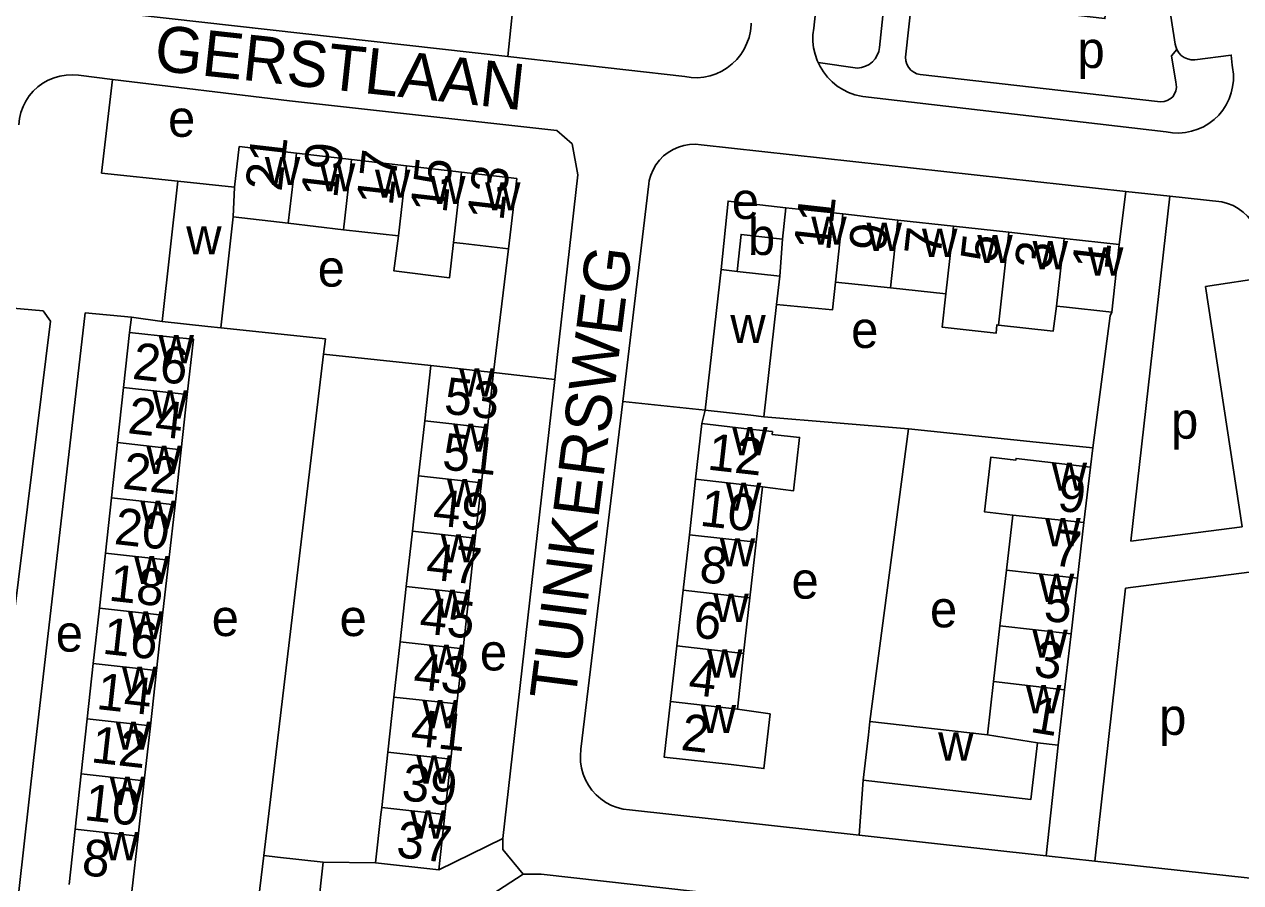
# Model space of a CAD drawing. Extents: x 161936 to 163647, y 386450 to 388633.
# Drawn here: x 162736.4 to 162869.1, y 387406.2 to 387499.8 of the extents above; entities that cross this region are included whole.
import ezdxf

# ---------------------------------------------------------------- set-up
doc = ezdxf.new("R2010")
doc.units = 0
for name, color, linetype in [('BLT_Basislijn', 7, 'Continuous'), ('BLT_Bebouwing', 7, 'Continuous'), ('BLT_Centroide', 7, 'Continuous'), ('BLT_Huisnummer', 7, 'Continuous'), ('BLT_Huisnummer_ tussenligend', 7, 'Continuous'), ('BLT_Onderverdeling_panden', 7, 'Continuous'), ('BLT_Straatnaam', 7, 'Continuous')]:
    doc.layers.add(name, color=color, linetype=linetype)

msp = doc.modelspace()

# ---------------------------------------------------------------- linework, layer by layer
at = {"layer": 'BLT_Basislijn'}
for p, q in [((162829.67, 387497.33), (162833.54, 387534.27)), ((162825.8, 387529.05), (162822.49, 387499.42)), ((162861.93, 387497.67), (162858.36, 387521.03)), ((162684.27, 387508.21), (162789.12, 387496.33)), ((162789.12, 387496.33), (162808.42, 387494.15)), ((162827.28, 387495.07), (162822.96, 387495.7)), ((162745.98, 387493.84), (162742.29, 387494.29)), ((162745.98, 387493.84), (162744.79, 387483.63)), ((162765.3, 387491.52), (162745.98, 387493.84)), ((162859.99, 387491.44), (162834.1, 387494.36)), ((162827.85, 387491.97), (162860.95, 387488.11)), ((162810.21, 387486.71), (162856.54, 387481.62)), ((162753.11, 387482.75), (162744.79, 387483.63)), ((162801.65, 387458.71), (162804.5, 387482.46)), ((162855.82, 387475.82), (162856.54, 387481.62)), ((162856.54, 387481.62), (162861.32, 387481.1)), ((162861.32, 387481.1), (162857.09, 387443.47)), ((162861.32, 387481.1), (162867.01, 387480.47)), ((162789.21, 387475.37), (162787.55, 387461.87)), ((162743.02, 387468.38), (162739.8, 387440.64)), ((162748.05, 387467.91), (162743.02, 387468.38)), ((162854.82, 387468.06), (162855.01, 387468.44)), ((162748.05, 387467.91), (162747.86, 387466.25)), ((162751.42, 387467.44), (162748.05, 387467.91)), ((162854.82, 387468.06), (162852.94, 387453.64)), ((162762.49, 387409.17), (162769.01, 387463.86)), ((162769.01, 387463.86), (162780.73, 387462.62)), ((162794.23, 387461.09), (162787.55, 387461.87)), ((162788.56, 387411.05), (162794.23, 387461.09)), ((162797.1, 387420.79), (162801.65, 387458.71)), ((162810.65, 387457.76), (162801.65, 387458.71)), ((162810.29, 387456.29), (162810.65, 387457.76)), ((162817.04, 387457.03), (162832.84, 387455.73)), ((162832.84, 387455.73), (162828.62, 387423.78)), ((162852.94, 387453.64), (162852.67, 387451.56)), ((162857.09, 387443.47), (162869.23, 387445.04)), ((162856.51, 387438.36), (162869.98, 387440.1)), ((162856.51, 387438.36), (162853.16, 387408.57)), ((162849.15, 387421.2), (162847.84, 387409.15)), ((162827.45, 387411.4), (162827.89, 387417.39)), ((162827.45, 387411.4), (162802.39, 387414.17)), ((162847.84, 387409.15), (162827.45, 387411.4)), ((162788.56, 387411.05), (162781.58, 387407.63)), ((162853.16, 387408.57), (162847.84, 387409.15)), ((162872.77, 387406.4), (162853.16, 387408.57)), ((162768.97, 387408.46), (162774.68, 387408.39)), ((162790.79, 387407.16), (162783.55, 387402.45))]:
    msp.add_line(p, q, dxfattribs=at)
for points in [[(162856.37, 387520.88), (162854.26, 387500.47), (162833.24, 387502.91), (162832.51, 387496.26)], [(162789.94, 387504.45), (162789.12, 387496.33)], [(162808.42, 387494.15), (162809.11, 387494.05), (162809.81, 387494.03), (162810.5, 387494.09), (162811.18, 387494.23), (162811.84, 387494.45), (162812.47, 387494.74), (162813.06, 387495.1), (162813.61, 387495.53), (162814.1, 387496.02), (162814.54, 387496.56), (162814.91, 387497.15), (162815.21, 387497.78), (162815.43, 387498.43), (162815.58, 387499.11), (162815.65, 387499.8), (162815.66, 387499.97)], [(162822.49, 387499.42), (162822.4, 387498.71), (162822.4, 387497.99), (162822.48, 387497.28), (162822.63, 387496.58), (162822.87, 387495.9), (162822.96, 387495.7)], [(162862.1, 387497.09), (162861.98, 387497.43), (162861.93, 387497.67)], [(162829.67, 387497.33), (162829.59, 387496.89), (162829.42, 387496.47), (162829.19, 387496.09), (162828.89, 387495.76), (162828.54, 387495.48), (162828.14, 387495.27), (162827.71, 387495.13), (162827.28, 387495.07)], [(162832.51, 387496.26), (162832.54, 387495.87), (162832.65, 387495.5), (162832.84, 387495.16), (162833.09, 387494.86), (162833.4, 387494.62), (162833.75, 387494.45), (162834.1, 387494.36)], [(162862.1, 387497.09), (162861.51, 387496.4), (162861.99, 387493.53)], [(162864.05, 387495.99), (162863.66, 387495.99), (162863.27, 387496.07), (162862.91, 387496.22), (162862.59, 387496.45), (162862.32, 387496.73), (162862.1, 387497.09)], [(162868.14, 387495.38), (162868.03, 387496.5), (162864.05, 387495.99)], [(162822.96, 387495.7), (162823.18, 387495.25), (162823.55, 387494.65), (162823.99, 387494.08), (162824.5, 387493.57), (162825.06, 387493.12), (162825.66, 387492.73), (162826.3, 387492.41), (162826.98, 387492.17), (162827.67, 387492), (162827.85, 387491.97)], [(162860.95, 387488.11), (162861.64, 387488.01), (162862.33, 387487.99), (162863.03, 387488.05), (162863.71, 387488.18), (162864.38, 387488.4), (162865.01, 387488.68), (162865.61, 387489.04), (162866.17, 387489.47), (162866.67, 387489.95), (162867.11, 387490.49), (162867.49, 387491.08), (162867.8, 387491.71), (162868.03, 387492.36), (162868.19, 387493.04), (162868.27, 387493.74), (162868.27, 387494.43), (162868.18, 387495.13), (162868.14, 387495.38)], [(162742.29, 387494.29), (162741.61, 387494.34), (162740.93, 387494.31), (162740.26, 387494.2), (162739.61, 387494.02), (162738.99, 387493.76), (162738.4, 387493.42), (162737.85, 387493.02), (162737.35, 387492.56), (162736.91, 387492.04), (162736.54, 387491.48), (162736.23, 387490.87), (162736, 387490.24), (162735.84, 387489.58), (162735.77, 387488.88)], [(162859.99, 387491.44), (162860.35, 387491.39), (162860.71, 387491.42), (162861.06, 387491.53), (162861.38, 387491.71), (162861.65, 387491.95), (162861.86, 387492.25), (162862, 387492.59), (162862.06, 387492.95), (162862.04, 387493.31), (162861.99, 387493.53)], [(162765.3, 387491.52), (162794.46, 387488.27), (162796.13, 387486.8), (162796.75, 387483.43), (162794.5, 387463.49), (162794.23, 387461.09)], [(162810.21, 387486.71), (162809.59, 387486.77), (162808.95, 387486.74), (162808.33, 387486.64), (162807.72, 387486.46), (162807.15, 387486.21), (162806.6, 387485.88), (162806.11, 387485.49), (162805.67, 387485.04), (162805.28, 387484.54), (162804.97, 387483.99), (162804.72, 387483.4), (162804.55, 387482.8), (162804.5, 387482.46)], [(162812.39, 387473.09), (162813.15, 387480.57), (162819.45, 387479.84)], [(162867.01, 387480.47), (162867.64, 387480.31), (162868.24, 387480.07), (162868.81, 387479.75), (162869.34, 387479.37), (162869.82, 387478.93), (162870.24, 387478.43), (162870.59, 387477.89), (162870.88, 387477.3), (162870.93, 387477.16)], [(162869.23, 387445.04), (162865.23, 387471.25), (162871.95, 387472.27), (162870.93, 387477.16)], [(162733.44, 387469.03), (162738.42, 387468.59), (162739.23, 387467.47), (162735.21, 387435.19)], [(162757.82, 387466.73), (162769.21, 387465.53), (162769.01, 387463.86)], [(162832.84, 387455.73), (162846.77, 387454.27), (162852.94, 387453.64)], [(162739.8, 387440.64), (162737.4, 387419.86), (162735.26, 387400.7), (162734.34, 387391.62)], [(162802.39, 387414.17), (162801.71, 387414.25), (162801.06, 387414.41), (162800.43, 387414.65), (162799.82, 387414.97), (162799.27, 387415.35), (162798.75, 387415.79), (162798.3, 387416.29), (162797.91, 387416.84), (162797.58, 387417.44), (162797.33, 387418.06), (162797.15, 387418.72), (162797.05, 387419.39), (162797.04, 387420.06), (162797.1, 387420.79)], [(162788.56, 387411.05), (162788.58, 387409.85), (162790.79, 387407.16)], [(162856.87, 387399.95), (162792.75, 387407.16), (162790.79, 387407.16)]]:
    msp.add_lwpolyline(points, dxfattribs=at)
at = {"layer": 'BLT_Bebouwing'}
for p, q in [((162759.81, 387486.52), (162759.3, 387482.07)), ((162766.06, 387485.8), (162759.81, 387486.52)), ((162772.07, 387485.11), (162766.06, 387485.8)), ((162778.07, 387484.42), (162772.07, 387485.11)), ((162784.08, 387483.72), (162778.07, 387484.42)), ((162753.11, 387482.75), (162751.42, 387467.44)), ((162759.3, 387482.07), (162753.11, 387482.75)), ((162759.17, 387478.84), (162757.82, 387466.73)), ((162765.17, 387478.15), (162759.17, 387478.84)), ((162825.65, 387479.16), (162819.45, 387479.84)), ((162831.68, 387478.49), (162825.65, 387479.16)), ((162771.18, 387477.45), (162765.17, 387478.15)), ((162837.72, 387477.82), (162831.68, 387478.49)), ((162843.76, 387477.16), (162837.72, 387477.82)), ((162777.19, 387476.76), (162771.18, 387477.45)), ((162849.8, 387476.49), (162843.76, 387477.16)), ((162849.8, 387476.49), (162855.82, 387475.82)), ((162855.82, 387475.82), (162855.01, 387468.44)), ((162812.39, 387473.09), (162810.65, 387457.76)), ((162830.87, 387471.12), (162824.87, 387471.74)), ((162836.9, 387470.45), (162830.87, 387471.12)), ((162818.43, 387469.3), (162817.04, 387457.03)), ((162747.2, 387460.25), (162747.86, 387466.25)), ((162780.73, 387462.62), (162780.06, 387456.6)), ((162787.55, 387461.87), (162786.89, 387455.85)), ((162746.54, 387454.22), (162747.2, 387460.25)), ((162754.15, 387459.47), (162753.48, 387453.45)), ((162780.06, 387456.6), (162779.39, 387450.58)), ((162810.29, 387456.29), (162809.6, 387450.23)), ((162786.89, 387455.85), (162786.23, 387449.82)), ((162745.88, 387448.2), (162746.54, 387454.22)), ((162753.48, 387453.45), (162752.81, 387447.43)), ((162851.96, 387445.49), (162852.67, 387451.56)), ((162779.39, 387450.58), (162778.72, 387444.55)), ((162786.23, 387449.82), (162785.56, 387443.79)), ((162809.6, 387450.23), (162808.92, 387444.17)), ((162816.21, 387443.35), (162816.9, 387449.41)), ((162745.22, 387442.17), (162745.88, 387448.2)), ((162752.81, 387447.43), (162752.14, 387441.4)), ((162844.21, 387446.31), (162843.51, 387440.31)), ((162778.72, 387444.55), (162778.04, 387438.52)), ((162851.96, 387445.49), (162851.26, 387439.42)), ((162785.56, 387443.79), (162784.9, 387437.77)), ((162808.92, 387444.17), (162808.23, 387438.11)), ((162815.53, 387437.28), (162816.21, 387443.35)), ((162744.56, 387436.15), (162745.22, 387442.17)), ((162752.14, 387441.4), (162751.46, 387435.38)), ((162843.51, 387440.31), (162842.81, 387434.24)), ((162851.26, 387439.42), (162850.56, 387433.35)), ((162778.04, 387438.52), (162777.37, 387432.49)), ((162784.9, 387437.77), (162784.24, 387431.74)), ((162808.23, 387438.11), (162807.55, 387432.05)), ((162814.84, 387431.22), (162815.53, 387437.28)), ((162743.9, 387430.12), (162744.56, 387436.15)), ((162751.46, 387435.38), (162750.79, 387429.36)), ((162842.81, 387434.24), (162842.11, 387428.17)), ((162777.37, 387432.49), (162776.7, 387426.47)), ((162850.56, 387433.35), (162849.86, 387427.27)), ((162784.24, 387431.74), (162783.57, 387425.71)), ((162807.55, 387432.05), (162806.86, 387425.99)), ((162814.16, 387425.16), (162814.84, 387431.22)), ((162743.24, 387424.1), (162743.9, 387430.12)), ((162750.79, 387429.36), (162750.12, 387423.33)), ((162842.11, 387428.17), (162841.43, 387422.36)), ((162849.86, 387427.27), (162849.15, 387421.2)), ((162776.7, 387426.47), (162776.03, 387420.44)), ((162783.57, 387425.71), (162782.91, 387419.68)), ((162742.57, 387418.08), (162743.24, 387424.1)), ((162750.12, 387423.33), (162749.45, 387417.31)), ((162841.43, 387422.36), (162828.62, 387423.78)), ((162776.03, 387420.44), (162775.36, 387414.41)), ((162849.15, 387421.2), (162846.89, 387421.46)), ((162782.91, 387419.68), (162782.25, 387413.65)), ((162741.91, 387412.05), (162742.57, 387418.08)), ((162749.45, 387417.31), (162748.78, 387411.29)), ((162782.25, 387413.65), (162781.58, 387407.63)), ((162741.25, 387406.03), (162741.91, 387412.05)), ((162748.78, 387411.29), (162748.1, 387405.26)), ((162762.49, 387409.17), (162760.68, 387394.06)), ((162767.31, 387393.33), (162768.97, 387408.46)), ((162781.58, 387407.63), (162774.68, 387408.39))]:
    msp.add_line(p, q, dxfattribs=at)
for points in [[(162784.08, 387483.72), (162790.09, 387483.03), (162789.21, 387475.37)], [(162819.45, 387479.84), (162819.07, 387476.43)], [(162783.2, 387476.06), (162782.76, 387472.21), (162776.69, 387472.95), (162777.19, 387476.76)], [(162819.07, 387476.43), (162814.57, 387476.94), (162814.12, 387472.9)], [(162789.21, 387475.37), (162784.24, 387475.94), (162783.2, 387476.06)], [(162814.12, 387472.9), (162812.39, 387473.09)], [(162824.87, 387471.74), (162824.53, 387468.7), (162818.43, 387469.3)], [(162842.64, 387467.05), (162842.48, 387467.07), (162842.38, 387466.15), (162836.51, 387466.81), (162836.9, 387470.45)], [(162848.98, 387469.11), (162848.62, 387466.39), (162842.64, 387467.05)], [(162855.01, 387468.44), (162849.74, 387469.02), (162848.98, 387469.11)], [(162751.42, 387467.44), (162756.39, 387466.89), (162757.82, 387466.73)], [(162747.86, 387466.25), (162752.54, 387465.74), (162754.83, 387465.49), (162754.15, 387459.47)], [(162787.55, 387461.87), (162785.9, 387462.05), (162783.02, 387462.37), (162780.73, 387462.62)], [(162810.65, 387457.76), (162815.62, 387457.2), (162817.04, 387457.03)], [(162816.9, 387449.41), (162820.3, 387448.97), (162820.95, 387454.78), (162817.95, 387455.12), (162817.98, 387455.42), (162817.59, 387455.46), (162814.85, 387455.77), (162810.29, 387456.29)], [(162852.67, 387451.56), (162847.7, 387452.13), (162844.57, 387452.49), (162844.55, 387452.32), (162841.81, 387452.63), (162841.12, 387446.66), (162844.21, 387446.31)], [(162806.86, 387425.99), (162806.17, 387419.92), (162813.47, 387419.1), (162817.05, 387418.67), (162817.72, 387424.63), (162814.16, 387425.16)], [(162827.89, 387417.39), (162828.46, 387422.35), (162828.62, 387423.78)], [(162846.89, 387421.46), (162846.18, 387415.29), (162827.89, 387417.39)], [(162774.68, 387408.39), (162775.27, 387413.66), (162775.36, 387414.41)], [(162768.97, 387408.46), (162764, 387409), (162762.49, 387409.17)]]:
    msp.add_lwpolyline(points, dxfattribs=at)
at = {"layer": 'BLT_Onderverdeling_panden'}
for p, q in [((162765.17, 387478.15), (162766.06, 387485.8)), ((162771.18, 387477.45), (162772.07, 387485.11)), ((162777.19, 387476.76), (162778.07, 387484.42)), ((162783.2, 387476.06), (162784.08, 387483.72)), ((162759.3, 387482.07), (162759.17, 387478.84)), ((162824.87, 387471.74), (162825.65, 387479.16)), ((162830.87, 387471.12), (162831.68, 387478.49)), ((162836.9, 387470.45), (162837.72, 387477.82)), ((162818.78, 387472.37), (162819.07, 387476.43)), ((162842.64, 387467.05), (162843.76, 387477.16)), ((162848.98, 387469.11), (162849.8, 387476.49)), ((162818.78, 387472.37), (162814.12, 387472.9)), ((162818.78, 387472.37), (162818.43, 387469.3)), ((162754.15, 387459.47), (162747.2, 387460.25)), ((162786.89, 387455.85), (162780.06, 387456.6)), ((162753.48, 387453.45), (162746.54, 387454.22)), ((162786.23, 387449.82), (162779.39, 387450.58)), ((162816.9, 387449.41), (162809.6, 387450.23)), ((162752.81, 387447.43), (162745.88, 387448.2)), ((162851.96, 387445.49), (162844.21, 387446.31)), ((162785.56, 387443.79), (162778.72, 387444.55)), ((162816.21, 387443.35), (162808.92, 387444.17)), ((162752.14, 387441.4), (162745.22, 387442.17)), ((162851.26, 387439.42), (162843.51, 387440.31)), ((162784.9, 387437.77), (162778.04, 387438.52)), ((162815.53, 387437.28), (162808.23, 387438.11)), ((162751.46, 387435.38), (162744.56, 387436.15)), ((162850.56, 387433.35), (162842.81, 387434.24)), ((162784.24, 387431.74), (162777.37, 387432.49)), ((162814.84, 387431.22), (162807.55, 387432.05)), ((162750.79, 387429.36), (162743.9, 387430.12)), ((162849.86, 387427.27), (162842.11, 387428.17)), ((162783.57, 387425.71), (162776.7, 387426.47)), ((162814.16, 387425.16), (162806.86, 387425.99)), ((162750.12, 387423.33), (162743.24, 387424.1)), ((162841.43, 387422.36), (162846.89, 387421.46)), ((162782.91, 387419.68), (162776.03, 387420.44)), ((162749.45, 387417.31), (162742.57, 387418.08)), ((162782.25, 387413.65), (162775.36, 387414.41)), ((162748.78, 387411.29), (162741.91, 387412.05))]:
    msp.add_line(p, q, dxfattribs=at)

# ---------------------------------------------------------------- texts
at = {"layer": 'BLT_Centroide'}
for s, p in [('p', (162851.26, 387495.09)), ('e', (162752.05, 387487.58)), ('w', (162762.61, 387482.31)), ('w', (162768.62, 387481.62)), ('w', (162774.62, 387480.94)), ('w', (162780.64, 387480.25)), ('w', (162786.64, 387479.55)), ('e', (162813.55, 387478.62)), ('b', (162815.31, 387474.69)), ('w', (162822.22, 387475.81)), ('w', (162754.03, 387474.75)), ('w', (162828.25, 387475.14)), ('w', (162834.3, 387474.47)), ('w', (162840.33, 387473.8)), ('w', (162846.36, 387473.14)), ('w', (162852.41, 387472.45)), ('e', (162768.38, 387471.24)), ('w', (162813.39, 387465.08)), ('e', (162826.57, 387464.55)), ('w', (162751.01, 387462.88)), ('w', (162783.81, 387459.25)), ('w', (162750.34, 387456.84)), ('p', (162861.47, 387454.65)), ('w', (162783.14, 387453.22)), ('w', (162813.59, 387452.84)), ('w', (162749.68, 387450.81)), ('w', (162848.45, 387448.97)), ('w', (162782.48, 387447.19)), ('w', (162812.91, 387446.78)), ('w', (162749.02, 387444.81)), ('w', (162847.74, 387442.91)), ('w', (162781.8, 387441.16)), ('w', (162812.23, 387440.72)), ('w', (162748.34, 387438.78)), ('e', (162820.06, 387437.2)), ('w', (162847.04, 387436.84)), ('w', (162781.14, 387435.12)), ('w', (162811.54, 387434.66)), ('e', (162835.17, 387434.07)), ('w', (162747.68, 387432.75)), ('e', (162756.81, 387433.12)), ('e', (162770.76, 387433.12)), ('e', (162739.8, 387431.42)), ('w', (162846.34, 387430.75)), ('e', (162786.07, 387429.37)), ('w', (162780.48, 387429.09)), ('w', (162810.85, 387428.59)), ('w', (162747.02, 387426.72)), ('w', (162845.63, 387424.69)), ('w', (162779.8, 387423.06)), ('w', (162810.16, 387422.53)), ('p', (162860.17, 387422.34)), ('w', (162746.34, 387420.72)), ('w', (162836.07, 387419.53)), ('w', (162779.14, 387417.03)), ('w', (162745.68, 387414.69)), ('w', (162778.47, 387411.03)), ('w', (162745.02, 387408.66))]:
    msp.add_text(s, height=4, dxfattribs=at).set_placement(p)
at = {"layer": 'BLT_Huisnummer'}
for s, rotation, p in [('21', 83.4135, (162764.43, 387481.54)), ('17', 83.4118, (162776.55, 387479.97)), ('13', 83.4144, (162788.63, 387478.32)), ('11', 83.6624, (162824.26, 387475.04)), ('5', 83.6632, (162842.45, 387473.76)), ('1', 83.7092, (162854.63, 387472.98)), ('26', 353.6345, (162748.06, 387461.19)), ('53', 353.7205, (162782.06, 387457.4)), ('12', 353.5462, (162810.79, 387451.29)), ('22', 353.6317, (162746.99, 387449.21)), ('9', 353.3987, (162848.96, 387446.82)), ('49', 353.7195, (162780.83, 387445.24)), ('18', 353.6334, (162745.48, 387437)), ('5', 353.3987, (162847.48, 387434.81)), ('45', 353.7248, (162779.37, 387433.46)), ('6', 353.5418, (162809.25, 387433)), ('14', 353.6306, (162744.14, 387425.17)), ('1', 350.6637, (162845.98, 387422.68)), ('41', 353.7238, (162778.42, 387421.2)), ('2', 353.5486, (162807.9, 387420.71)), ('10', 353.6342, (162742.8, 387413.06)), ('37', 353.7127, (162776.85, 387409.01))]:
    msp.add_text(s, height=4, rotation=rotation, dxfattribs=at).set_placement(p)
at = {"layer": 'BLT_Huisnummer_ tussenligend'}
for s, rotation, p in [('19', 83.4118, (162770.5, 387480.8)), ('15', 83.4144, (162782.42, 387479.14)), ('9', 83.6632, (162830.28, 387474.98)), ('7', 83.6632, (162836.32, 387474.48)), ('3', 83.7092, (162848.37, 387473.02)), ('24', 353.6317, (162747.55, 387455.26)), ('51', 353.7195, (162781.85, 387451.32)), ('10', 353.5418, (162809.97, 387445.17)), ('20', 353.6334, (162746.08, 387443.17)), ('7', 353.3987, (162848.45, 387440.85)), ('47', 353.7248, (162780.09, 387439.35)), ('8', 353.5418, (162809.91, 387439.04)), ('16', 353.6306, (162744.8, 387431.21)), ('3', 350.6637, (162846.35, 387428.8)), ('43', 353.7238, (162778.71, 387427.38)), ('4', 353.5486, (162808.71, 387426.75)), ('12', 353.6342, (162743.55, 387419.36)), ('39', 353.7127, (162777.43, 387415.23)), ('8', 353.6295, (162742.54, 387407.07))]:
    msp.add_text(s, height=4, rotation=rotation, dxfattribs=at).set_placement(p)
at = {"layer": 'BLT_Straatnaam'}
for s, rotation, p in [('GERSTLAAN', 353.8062, (162750.42, 387494.85)), ('TUINKERSWEG', 82.792, (162796.46, 387425.95))]:
    msp.add_text(s, height=5, rotation=rotation, dxfattribs=at).set_placement(p)

doc.saveas('drawing.dxf')
